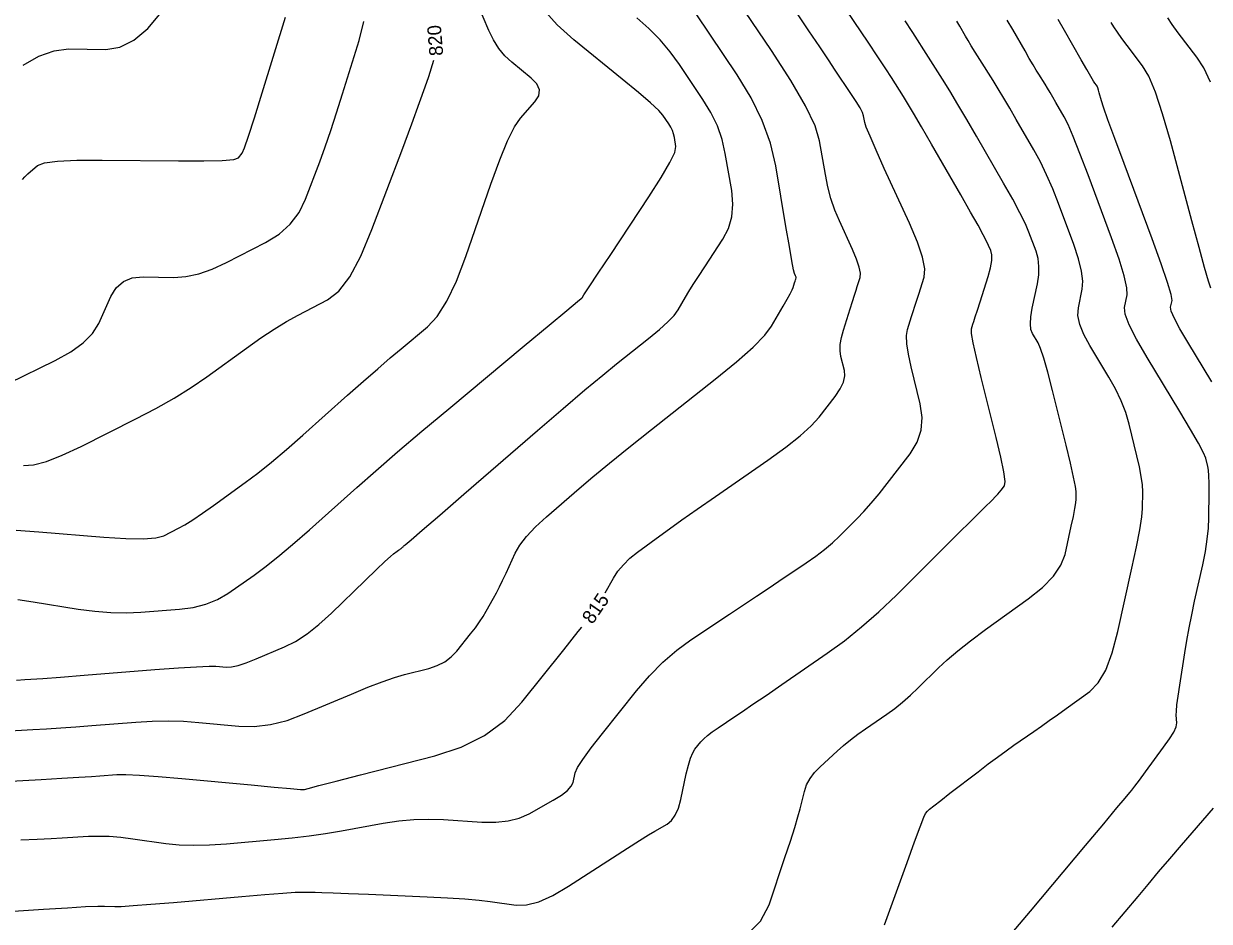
# Model space of a CAD drawing. Extents: x 2082232 to 2083549, y 592624 to 593832.
# Drawn here: x 2082395.5 to 2082455.4, y 593100.4 to 593145.7 of the extents above; entities that cross this region are included whole.
import ezdxf

# ---------------------------------------------------------------- set-up
doc = ezdxf.new("R2010")
doc.units = 0
doc.layers.add('DT_X_Contour_Major', color=7, linetype='Continuous')
doc.layers.add('DT_X_Contour_Minor', color=7, linetype='Continuous')

msp = doc.modelspace()

# ---------------------------------------------------------------- linework, layer by layer
at = {"layer": 'DT_X_Contour_Major'}
for points in [[(2082424.892, 593116.975), (2082425.308, 593117.722), (2082425.531, 593118.067), (2082425.809, 593118.4), (2082426.142, 593118.724), (2082426.532, 593119.038), (2082427.645, 593119.86), (2082428.134, 593120.216), (2082428.767, 593120.666), (2082429.543, 593121.212), (2082430.463, 593121.852), (2082433.108, 593123.686), (2082434.014, 593124.338), (2082434.747, 593124.915), (2082435.309, 593125.42), (2082435.699, 593125.852), (2082436.508, 593126.905), (2082436.765, 593127.283), (2082436.93, 593127.63), (2082437.003, 593127.943), (2082436.984, 593128.225), (2082436.809, 593128.932), (2082436.768, 593129.214), (2082436.774, 593129.53), (2082436.829, 593129.88), (2082436.932, 593130.264), (2082437.271, 593131.333), (2082437.389, 593131.705), (2082437.488, 593132.019), (2082437.57, 593132.274), (2082437.632, 593132.47), (2082437.775, 593132.917), (2082437.791, 593133.131), (2082437.732, 593133.439), (2082437.597, 593133.84), (2082437.388, 593134.334), (2082436.729, 593135.776), (2082436.499, 593136.329), (2082436.304, 593136.906), (2082436.144, 593137.506), (2082436.018, 593138.13), (2082435.729, 593139.825), (2082435.496, 593140.588), (2082435.011, 593141.605), (2082434.275, 593142.876), (2082433.289, 593144.401), (2082430.323, 593148.806)], [(2082445.465, 593099.789), (2082446.383, 593100.884), (2082449.168, 593104.209), (2082450.087, 593105.306), (2082450.753, 593106.101), (2082451.168, 593106.596), (2082451.331, 593106.79), (2082451.43, 593106.905), (2082451.506, 593107.001), (2082451.659, 593107.203), (2082451.889, 593107.51), (2082452.195, 593107.924), (2082453.116, 593109.167), (2082453.417, 593109.594), (2082453.629, 593109.941), (2082453.752, 593110.209), (2082453.785, 593110.398), (2082453.756, 593110.794), (2082453.759, 593111.001), (2082453.788, 593111.323), (2082453.844, 593111.76), (2082453.926, 593112.313), (2082454.182, 593113.941), (2082454.284, 593114.562), (2082454.402, 593115.204), (2082454.534, 593115.866), (2082454.68, 593116.55), (2082455.089, 593118.4), (2082455.224, 593119.068), (2082455.322, 593119.685), (2082455.382, 593120.252), (2082455.406, 593120.767), (2082455.42, 593122.074), (2082455.419, 593122.523), (2082455.408, 593122.889), (2082455.385, 593123.171), (2082455.351, 593123.371), (2082455.246, 593123.792), (2082455.135, 593124.058), (2082454.878, 593124.54), (2082454.476, 593125.238), (2082453.928, 593126.151), (2082452.276, 593128.874), (2082451.74, 593129.797), (2082451.372, 593130.526), (2082451.171, 593131.06), (2082451.138, 593131.398), (2082451.273, 593132.041), (2082451.262, 593132.402), (2082451.126, 593133.001), (2082450.867, 593133.839), (2082450.484, 593134.917), (2082449.297, 593138.108), (2082448.888, 593139.189), (2082448.551, 593140.039), (2082448.286, 593140.658), (2082448.093, 593141.046), (2082447.675, 593141.772), (2082447.523, 593142.034), (2082447.38, 593142.274), (2082447.247, 593142.493), (2082447.124, 593142.691), (2082446.809, 593143.191), (2082446.676, 593143.405), (2082446.516, 593143.673), (2082446.327, 593143.996), (2082446.111, 593144.372), (2082445.496, 593145.448), (2082445.209, 593145.932)], [(2082395.488, 593123.413), (2082395.991, 593123.447), (2082396.647, 593123.62), (2082397.455, 593123.932), (2082398.415, 593124.383), (2082401.178, 593125.772), (2082402.179, 593126.295), (2082403.108, 593126.825), (2082403.966, 593127.36), (2082404.753, 593127.901), (2082406.755, 593129.351), (2082407.482, 593129.863), (2082408.161, 593130.311), (2082408.791, 593130.695), (2082409.374, 593131.015), (2082410.863, 593131.782), (2082411.422, 593132.22), (2082411.982, 593132.96), (2082412.543, 593134.001), (2082413.106, 593135.344), (2082414.607, 593139.327), (2082415.115, 593140.681), (2082415.511, 593141.759), (2082415.796, 593142.56), (2082415.971, 593143.083), (2082416.224, 593143.904)], [(2082393.281, 593107.379), (2082396.379, 593107.545), (2082397.435, 593107.602), (2082398.283, 593107.65), (2082398.921, 593107.689), (2082399.349, 593107.719), (2082400.212, 593107.787), (2082400.66, 593107.794), (2082401.356, 593107.764), (2082402.301, 593107.696), (2082403.494, 593107.592), (2082407.006, 593107.264), (2082408.16, 593107.157), (2082408.987, 593107.082), (2082409.489, 593107.039), (2082409.664, 593107.029), (2082409.696, 593107.042), (2082409.882, 593107.091), (2082410.417, 593107.23), (2082411.3, 593107.457), (2082412.531, 593107.772), (2082416.28, 593108.733), (2082417.61, 593109.172), (2082418.787, 593109.771), (2082419.812, 593110.528), (2082420.684, 593111.445), (2082422.808, 593114.101), (2082423.529, 593115.016), (2082423.704, 593115.246)]]:
    msp.add_lwpolyline(points, dxfattribs=at)
at = {"layer": 'DT_X_Contour_Minor'}
for points in [[(2082392.924, 593100.743), (2082396.511, 593100.982), (2082397.712, 593101.06), (2082398.625, 593101.112), (2082399.25, 593101.141), (2082399.588, 593101.144), (2082400.104, 593101.121), (2082400.436, 593101.127), (2082401.042, 593101.164), (2082401.924, 593101.231), (2082403.081, 593101.328), (2082406.532, 593101.628), (2082407.695, 593101.726), (2082408.593, 593101.795), (2082409.227, 593101.836), (2082409.596, 593101.847), (2082410.229, 593101.839), (2082410.576, 593101.831), (2082411.141, 593101.811), (2082411.924, 593101.78), (2082412.925, 593101.737), (2082415.886, 593101.609), (2082416.918, 593101.559), (2082417.796, 593101.503), (2082418.518, 593101.442), (2082419.084, 593101.376), (2082420.388, 593101.194), (2082420.92, 593101.201), (2082421.538, 593101.362), (2082422.242, 593101.675), (2082423.033, 593102.14), (2082425.256, 593103.585), (2082426.015, 593104.075), (2082426.625, 593104.464), (2082427.085, 593104.75), (2082427.397, 593104.935), (2082428.027, 593105.29), (2082428.247, 593105.468), (2082428.435, 593105.733), (2082428.589, 593106.086), (2082428.711, 593106.528), (2082428.992, 593107.822), (2082429.098, 593108.264), (2082429.206, 593108.621), (2082429.316, 593108.891), (2082429.428, 593109.075), (2082429.73, 593109.452), (2082429.869, 593109.602), (2082430.059, 593109.77), (2082430.302, 593109.956), (2082430.596, 593110.16), (2082431.451, 593110.726), (2082431.839, 593110.986), (2082432.362, 593111.342), (2082433.022, 593111.793), (2082433.816, 593112.339), (2082436.116, 593113.923), (2082436.981, 593114.553), (2082437.851, 593115.253), (2082438.726, 593116.023), (2082439.607, 593116.864), (2082441.962, 593119.201), (2082442.755, 593119.987), (2082443.366, 593120.593), (2082443.795, 593121.02), (2082444.042, 593121.266), (2082444.46, 593121.684), (2082444.605, 593121.831), (2082444.728, 593121.961), (2082444.827, 593122.073), (2082444.904, 593122.167), (2082445.079, 593122.394), (2082445.101, 593122.61), (2082445.037, 593123.089), (2082444.886, 593123.831), (2082444.649, 593124.835), (2082443.901, 593127.862), (2082443.659, 593128.866), (2082443.495, 593129.61), (2082443.408, 593130.093), (2082443.398, 593130.315), (2082443.475, 593130.558), (2082443.519, 593130.697), (2082443.595, 593130.933), (2082443.701, 593131.265), (2082443.837, 593131.693), (2082444.243, 593132.963), (2082444.366, 593133.403), (2082444.429, 593133.771), (2082444.432, 593134.067), (2082444.376, 593134.291), (2082444.147, 593134.792), (2082444.002, 593135.077), (2082443.74, 593135.556), (2082443.362, 593136.228), (2082442.866, 593137.094), (2082441.387, 593139.662), (2082440.882, 593140.534), (2082440.479, 593141.226), (2082440.176, 593141.737), (2082439.974, 593142.068), (2082439.569, 593142.709), (2082439.368, 593143.021), (2082439.07, 593143.474), (2082438.674, 593144.071), (2082438.181, 593144.809), (2082436.735, 593146.968)], [(2082395.13, 593120.146), (2082396.273, 593120.065), (2082399.559, 593119.789), (2082400.672, 593119.716), (2082401.547, 593119.705), (2082402.185, 593119.754), (2082402.584, 593119.865), (2082403.334, 593120.241), (2082403.654, 593120.419), (2082404.056, 593120.671), (2082404.537, 593120.996), (2082405.098, 593121.394), (2082406.701, 593122.556), (2082407.334, 593123.032), (2082408.029, 593123.588), (2082408.786, 593124.225), (2082409.606, 593124.942), (2082411.875, 593126.962), (2082412.682, 593127.677), (2082413.4, 593128.306), (2082414.031, 593128.85), (2082414.574, 593129.309), (2082415.905, 593130.417), (2082416.401, 593130.952), (2082416.89, 593131.725), (2082417.373, 593132.735), (2082417.85, 593133.984), (2082419.111, 593137.631), (2082419.559, 593138.865), (2082419.958, 593139.835), (2082420.307, 593140.538), (2082420.607, 593140.977), (2082421.34, 593141.791), (2082421.535, 593142.096), (2082421.569, 593142.399), (2082421.442, 593142.701), (2082421.154, 593143.001), (2082420.173, 593143.799), (2082419.824, 593144.124), (2082419.513, 593144.5), (2082419.24, 593144.926), (2082419.006, 593145.404), (2082418.431, 593146.746)], [(2082394.21, 593109.972), (2082395.969, 593110.066), (2082396.651, 593110.105), (2082397.375, 593110.151), (2082398.143, 593110.205), (2082398.953, 593110.267), (2082401.171, 593110.441), (2082401.994, 593110.489), (2082402.799, 593110.503), (2082403.586, 593110.483), (2082404.355, 593110.429), (2082406.382, 593110.24), (2082407.159, 593110.225), (2082407.968, 593110.322), (2082408.811, 593110.531), (2082409.686, 593110.852), (2082412.063, 593111.858), (2082412.9, 593112.203), (2082413.628, 593112.482), (2082414.247, 593112.697), (2082414.757, 593112.846), (2082415.971, 593113.157), (2082416.402, 593113.3), (2082416.783, 593113.493), (2082417.115, 593113.739), (2082417.398, 593114.036), (2082418.086, 593114.896), (2082418.329, 593115.21), (2082418.543, 593115.505), (2082418.727, 593115.783), (2082418.881, 593116.042), (2082419.252, 593116.709), (2082419.396, 593116.976), (2082419.548, 593117.276), (2082419.71, 593117.608), (2082419.88, 593117.973), (2082420.344, 593118.99), (2082420.574, 593119.391), (2082420.915, 593119.83), (2082421.366, 593120.307), (2082421.928, 593120.823), (2082423.575, 593122.249), (2082424.267, 593122.836), (2082425.106, 593123.528), (2082426.093, 593124.326), (2082427.227, 593125.229), (2082430.448, 593127.777), (2082431.533, 593128.661), (2082432.37, 593129.402), (2082432.961, 593129.999), (2082433.305, 593130.454), (2082433.893, 593131.474), (2082434.089, 593131.82), (2082434.237, 593132.093), (2082434.337, 593132.292), (2082434.39, 593132.417), (2082434.465, 593132.655), (2082434.49, 593132.734), (2082434.509, 593132.795), (2082434.522, 593132.836), (2082434.541, 593132.894), (2082434.542, 593132.911), (2082434.538, 593132.935), (2082434.527, 593132.967), (2082434.51, 593133.006), (2082434.459, 593133.119), (2082434.417, 593133.3), (2082434.332, 593133.757), (2082434.202, 593134.489), (2082434.029, 593135.498), (2082433.508, 593138.556), (2082433.24, 593139.704), (2082432.826, 593140.855), (2082432.267, 593142.008), (2082431.561, 593143.163), (2082429.485, 593146.246)], [(2082395.138, 593112.565), (2082395.56, 593112.588), (2082395.866, 593112.608), (2082396.468, 593112.653), (2082397.365, 593112.721), (2082398.557, 593112.814), (2082402.13, 593113.094), (2082403.328, 593113.184), (2082404.242, 593113.242), (2082404.872, 593113.27), (2082405.217, 593113.266), (2082405.759, 593113.216), (2082406.004, 593113.228), (2082406.334, 593113.302), (2082406.749, 593113.438), (2082407.247, 593113.636), (2082408.69, 593114.246), (2082409.244, 593114.524), (2082409.822, 593114.9), (2082410.425, 593115.373), (2082411.054, 593115.945), (2082412.763, 593117.6), (2082413.333, 593118.149), (2082413.76, 593118.556), (2082414.046, 593118.821), (2082414.19, 593118.943), (2082414.385, 593119.079), (2082414.452, 593119.126), (2082414.507, 593119.166), (2082414.55, 593119.199), (2082414.581, 593119.225), (2082414.648, 593119.285), (2082414.674, 593119.308), (2082414.705, 593119.335), (2082414.739, 593119.364), (2082414.777, 593119.396), (2082414.884, 593119.484), (2082415.093, 593119.664), (2082415.641, 593120.138), (2082416.527, 593120.905), (2082417.752, 593121.965), (2082421.47, 593125.184), (2082422.766, 593126.3), (2082423.865, 593127.234), (2082424.766, 593127.986), (2082425.47, 593128.556), (2082427.084, 593129.833), (2082427.632, 593130.282), (2082428.063, 593130.673), (2082428.378, 593131.005), (2082428.577, 593131.279), (2082428.952, 593131.93), (2082429.118, 593132.209), (2082429.334, 593132.557), (2082429.602, 593132.975), (2082429.92, 593133.462), (2082430.837, 593134.853), (2082431.123, 593135.398), (2082431.292, 593135.989), (2082431.346, 593136.626), (2082431.284, 593137.309), (2082430.963, 593139.191), (2082430.803, 593139.892), (2082430.561, 593140.581), (2082430.238, 593141.259), (2082429.833, 593141.925), (2082428.647, 593143.687), (2082428.179, 593144.329), (2082427.663, 593144.936), (2082427.099, 593145.506), (2082426.488, 593146.041)], [(2082395.213, 593116.641), (2082395.978, 593116.52), (2082398.258, 593116.158), (2082399.098, 593116.046), (2082399.906, 593115.982), (2082400.682, 593115.966), (2082401.427, 593115.997), (2082403.371, 593116.144), (2082404.071, 593116.235), (2082404.714, 593116.4), (2082405.298, 593116.637), (2082405.824, 593116.948), (2082407.151, 593117.874), (2082407.698, 593118.278), (2082408.346, 593118.795), (2082409.094, 593119.425), (2082409.943, 593120.169), (2082412.34, 593122.303), (2082413.305, 593123.152), (2082414.402, 593124.098), (2082415.632, 593125.143), (2082416.995, 593126.284), (2082420.805, 593129.458), (2082422.057, 593130.501), (2082422.952, 593131.247), (2082423.492, 593131.697), (2082423.677, 593131.851), (2082423.694, 593131.866), (2082423.7, 593131.871), (2082423.706, 593131.876), (2082423.71, 593131.879), (2082423.721, 593131.888), (2082423.723, 593131.89), (2082423.725, 593131.892), (2082423.727, 593131.894), (2082423.728, 593131.895), (2082423.73, 593131.898), (2082423.82, 593132.035), (2082424.09, 593132.446), (2082424.54, 593133.129), (2082425.17, 593134.085), (2082427.089, 593136.997), (2082427.715, 593137.975), (2082428.153, 593138.724), (2082428.404, 593139.243), (2082428.468, 593139.534), (2082428.388, 593140.004), (2082428.348, 593140.179), (2082428.287, 593140.351), (2082428.207, 593140.521), (2082428.106, 593140.687), (2082427.81, 593141.127), (2082427.598, 593141.364), (2082427.185, 593141.747), (2082426.571, 593142.275), (2082425.755, 593142.947), (2082423.313, 593144.934), (2082422.465, 593145.693), (2082421.756, 593146.479)], [(2082395.354, 593104.495), (2082396.187, 593104.527), (2082396.885, 593104.557), (2082397.449, 593104.588), (2082398.771, 593104.667), (2082399.283, 593104.682), (2082399.828, 593104.667), (2082400.406, 593104.622), (2082401.018, 593104.547), (2082402.691, 593104.309), (2082403.353, 593104.24), (2082404.085, 593104.215), (2082404.887, 593104.231), (2082405.758, 593104.29), (2082408.174, 593104.504), (2082409.065, 593104.592), (2082409.928, 593104.695), (2082410.761, 593104.814), (2082411.565, 593104.948), (2082413.671, 593105.325), (2082414.454, 593105.443), (2082415.221, 593105.514), (2082415.974, 593105.537), (2082416.712, 593105.513), (2082418.662, 593105.387), (2082419.359, 593105.378), (2082419.988, 593105.446), (2082420.549, 593105.59), (2082421.043, 593105.811), (2082422.27, 593106.503), (2082422.677, 593106.753), (2082422.98, 593106.984), (2082423.177, 593107.196), (2082423.27, 593107.389), (2082423.376, 593107.879), (2082423.492, 593108.141), (2082423.759, 593108.559), (2082424.178, 593109.133), (2082424.749, 593109.864), (2082426.472, 593112.021), (2082427.129, 593112.789), (2082427.808, 593113.476), (2082428.507, 593114.083), (2082429.228, 593114.608), (2082431.178, 593115.901), (2082431.882, 593116.368), (2082432.533, 593116.801), (2082433.129, 593117.199), (2082433.671, 593117.563), (2082435.045, 593118.486), (2082435.537, 593118.831), (2082435.983, 593119.171), (2082436.384, 593119.509), (2082436.739, 593119.842), (2082437.624, 593120.727), (2082437.968, 593121.087), (2082438.337, 593121.504), (2082438.731, 593121.979), (2082439.15, 593122.512), (2082440.3, 593124.007), (2082440.656, 593124.586), (2082440.86, 593125.199), (2082440.914, 593125.847), (2082440.816, 593126.53), (2082440.355, 593128.397), (2082440.214, 593129.04), (2082440.135, 593129.57), (2082440.119, 593129.987), (2082440.165, 593130.289), (2082440.373, 593130.946), (2082440.454, 593131.201), (2082440.542, 593131.476), (2082440.635, 593131.769), (2082440.735, 593132.081), (2082441.009, 593132.94), (2082441.04, 593133.351), (2082440.926, 593133.942), (2082440.668, 593134.712), (2082440.265, 593135.662), (2082438.999, 593138.434), (2082438.581, 593139.359), (2082438.276, 593140.055), (2082438.085, 593140.523), (2082438.007, 593140.761), (2082437.95, 593141.094), (2082437.895, 593141.258), (2082437.77, 593141.502), (2082437.576, 593141.824), (2082437.314, 593142.226), (2082436.522, 593143.403), (2082436.176, 593143.917), (2082435.732, 593144.579), (2082435.19, 593145.387), (2082434.55, 593146.342)], [(2082395.443, 593137.872), (2082395.556, 593138.003), (2082395.716, 593138.152), (2082396.207, 593138.573), (2082396.549, 593138.708), (2082397.208, 593138.801), (2082398.182, 593138.85), (2082399.472, 593138.856), (2082403.333, 593138.813), (2082404.609, 593138.811), (2082405.539, 593138.835), (2082406.124, 593138.886), (2082406.363, 593138.964), (2082406.541, 593139.209), (2082406.655, 593139.468), (2082406.862, 593140.063), (2082407.164, 593140.993), (2082407.56, 593142.259), (2082408.74, 593146.081)], [(2082395.471, 593143.655), (2082396.276, 593144.113), (2082397.043, 593144.385), (2082397.771, 593144.47), (2082399.662, 593144.449), (2082400.369, 593144.561), (2082401.071, 593144.912), (2082401.77, 593145.503), (2082402.464, 593146.332)], [(2082455.479, 593142.8), (2082455.144, 593143.513), (2082454.797, 593144.059), (2082453.856, 593145.293), (2082453.546, 593145.713), (2082453.324, 593146.05)], [(2082394.757, 593127.57), (2082397.086, 593128.714), (2082397.879, 593129.153), (2082398.511, 593129.612), (2082398.982, 593130.092), (2082399.292, 593130.592), (2082399.904, 593131.953), (2082400.178, 593132.398), (2082400.541, 593132.713), (2082400.993, 593132.898), (2082401.535, 593132.953), (2082403.098, 593132.926), (2082403.704, 593132.965), (2082404.348, 593133.102), (2082405.031, 593133.337), (2082405.753, 593133.67), (2082407.73, 593134.689), (2082408.412, 593135.112), (2082408.976, 593135.617), (2082409.422, 593136.205), (2082409.749, 593136.875), (2082410.464, 593138.771), (2082410.738, 593139.52), (2082411.022, 593140.342), (2082411.317, 593141.239), (2082411.623, 593142.209), (2082412.453, 593144.897), (2082412.692, 593145.862)], [(2082432.088, 593099.722), (2082432.749, 593100.385), (2082433.171, 593101.205), (2082433.975, 593103.6), (2082434.249, 593104.428), (2082434.469, 593105.113), (2082434.633, 593105.657), (2082434.743, 593106.058), (2082434.962, 593106.941), (2082435.074, 593107.267), (2082435.245, 593107.583), (2082435.474, 593107.89), (2082435.762, 593108.187), (2082436.609, 593108.966), (2082436.937, 593109.256), (2082437.287, 593109.543), (2082437.658, 593109.826), (2082438.051, 593110.106), (2082439.126, 593110.846), (2082439.526, 593111.137), (2082439.923, 593111.454), (2082440.315, 593111.797), (2082440.702, 593112.166), (2082441.729, 593113.185), (2082442.167, 593113.592), (2082442.711, 593114.05), (2082443.361, 593114.557), (2082444.117, 593115.115), (2082446.274, 593116.668), (2082446.997, 593117.246), (2082447.547, 593117.812), (2082447.925, 593118.368), (2082448.131, 593118.913), (2082448.449, 593120.352), (2082448.554, 593120.841), (2082448.629, 593121.232), (2082448.674, 593121.524), (2082448.691, 593121.716), (2082448.695, 593122.096), (2082448.664, 593122.35), (2082448.568, 593122.827), (2082448.408, 593123.526), (2082448.183, 593124.448), (2082447.498, 593127.203), (2082447.26, 593128.129), (2082447.06, 593128.84), (2082446.897, 593129.336), (2082446.773, 593129.617), (2082446.491, 593130.081), (2082446.411, 593130.292), (2082446.382, 593130.575), (2082446.403, 593130.931), (2082446.475, 593131.36), (2082446.736, 593132.602), (2082446.805, 593133.054), (2082446.816, 593133.479), (2082446.769, 593133.877), (2082446.665, 593134.249), (2082446.31, 593135.203), (2082446.129, 593135.628), (2082445.855, 593136.184), (2082445.486, 593136.872), (2082445.022, 593137.693), (2082443.66, 593140.057), (2082443.169, 593140.903), (2082442.718, 593141.666), (2082442.306, 593142.348), (2082441.933, 593142.947), (2082440.992, 593144.436), (2082440.677, 593144.934), (2082440.439, 593145.309), (2082440.276, 593145.564), (2082440.19, 593145.697), (2082440.061, 593145.889)], [(2082439.008, 593100.185), (2082440.148, 593103.351), (2082440.527, 593104.396), (2082440.808, 593105.155), (2082440.991, 593105.629), (2082441.078, 593105.818), (2082441.177, 593105.941), (2082441.277, 593106.033), (2082441.5, 593106.214), (2082441.847, 593106.486), (2082442.317, 593106.849), (2082443.737, 593107.936), (2082444.25, 593108.325), (2082444.724, 593108.677), (2082445.158, 593108.993), (2082445.552, 593109.272), (2082446.552, 593109.967), (2082446.936, 593110.235), (2082447.338, 593110.518), (2082447.757, 593110.817), (2082448.195, 593111.131), (2082449.385, 593111.988), (2082449.808, 593112.419), (2082450.187, 593113.069), (2082450.519, 593113.937), (2082450.807, 593115.025), (2082451.512, 593118.216), (2082451.744, 593119.302), (2082451.911, 593120.169), (2082452.012, 593120.815), (2082452.048, 593121.242), (2082452.057, 593122.085), (2082452.042, 593122.437), (2082451.988, 593122.858), (2082451.897, 593123.349), (2082451.767, 593123.909), (2082451.372, 593125.498), (2082451.197, 593126.094), (2082450.969, 593126.69), (2082450.686, 593127.287), (2082450.351, 593127.884), (2082449.384, 593129.478), (2082449.076, 593130.045), (2082448.877, 593130.55), (2082448.787, 593130.995), (2082448.807, 593131.379), (2082449.004, 593132.321), (2082449.033, 593132.728), (2082448.971, 593133.24), (2082448.818, 593133.858), (2082448.574, 593134.583), (2082447.803, 593136.656), (2082447.509, 593137.408), (2082447.203, 593138.111), (2082446.886, 593138.765), (2082446.557, 593139.369), (2082445.667, 593140.914), (2082445.344, 593141.471), (2082445.041, 593141.983), (2082444.758, 593142.449), (2082444.496, 593142.871), (2082443.824, 593143.934), (2082443.59, 593144.307), (2082443.392, 593144.627), (2082443.229, 593144.897), (2082443.101, 593145.114), (2082442.81, 593145.624), (2082442.658, 593145.879)], [(2082455.553, 593127.637), (2082454.331, 593129.65), (2082453.934, 593130.326), (2082453.658, 593130.846), (2082453.503, 593131.21), (2082453.469, 593131.417), (2082453.542, 593131.761), (2082453.499, 593132.052), (2082453.317, 593132.668), (2082452.995, 593133.608), (2082452.534, 593134.873), (2082451.118, 593138.679), (2082450.648, 593139.947), (2082450.301, 593140.897), (2082450.076, 593141.529), (2082449.973, 593141.843), (2082449.862, 593142.255), (2082449.822, 593142.395), (2082449.785, 593142.507), (2082449.751, 593142.589), (2082449.719, 593142.643), (2082449.64, 593142.747), (2082449.574, 593142.85), (2082449.437, 593143.081), (2082449.229, 593143.441), (2082448.949, 593143.928), (2082448.108, 593145.399), (2082447.781, 593145.962)], [(2082455.495, 593132.38), (2082455.384, 593132.732), (2082455.188, 593133.416), (2082454.907, 593134.432), (2082454.542, 593135.78), (2082453.456, 593139.82), (2082453.063, 593141.193), (2082452.698, 593142.284), (2082452.363, 593143.091), (2082452.055, 593143.616), (2082451.275, 593144.639), (2082451.004, 593145), (2082450.778, 593145.315), (2082450.596, 593145.585), (2082450.459, 593145.809)], [(2082450.515, 593100.068), (2082451.824, 593101.632), (2082452.329, 593102.233), (2082452.864, 593102.864), (2082453.427, 593103.525), (2082454.02, 593104.216), (2082455.64, 593106.099)]]:
    msp.add_lwpolyline(points, dxfattribs=at)

# ---------------------------------------------------------------- texts
at = {"layer": 'DT_X_Contour_Major'}
for s, rotation, p in [('820', 94.69281, (2082416.711, 593144.149)), ('815', 55.49496, (2082424.244, 593115.349))]:
    msp.add_text(s, height=0.7, rotation=rotation, dxfattribs=at).set_placement(p)

doc.saveas('drawing.dxf')
